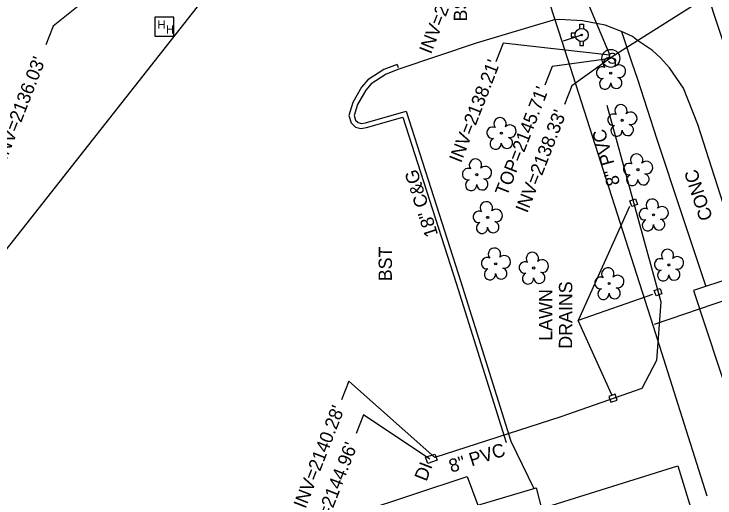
# Model space of a CAD drawing. Extents: x 945964 to 948456, y 631061 to 636061.
# Drawn here: x 946242.4 to 946452.8, y 632205.9 to 632351.1 of the extents above; entities that cross this region are included whole.
import ezdxf

# ---------------------------------------------------------------- set-up
doc = ezdxf.new("R2010")
doc.units = 0
for name, color, linetype in [('Default', 7, 'Continuous'), ('Exist Building', 7, 'Continuous'), ('Exist Roads Curbs', 7, 'Continuous'), ('Exist Roads Curbs Text', 7, 'Continuous'), ('Exist Roads EOP', 7, 'Continuous'), ('Exist Roads EOP Other', 7, 'Continuous'), ('Exist Roads EOP Other Text', 7, 'Continuous'), ('Exist Structure Minor Drop Inlet', 7, 'Continuous'), ('Exist Structure Minor Drop Inlet Leader', 7, 'Continuous'), ('Exist Structure Minor Drop Inlet Text', 7, 'Continuous'), ('Exist Structure Minor Drop Inlet Top Elevation', 7, 'Continuous'), ('Exist Structure Minor Pipes HDPE 8 Inch', 7, 'Continuous'), ('Exist Structure Minor Pipes HDPE 8 Inch Invert', 7, 'Continuous'), ('Exist Structure Minor Pipes HDPE 8 Inch Text', 7, 'Continuous'), ('Exist Structure Minor Pipes RCP 12 Inch', 7, 'Continuous'), ('Exist Structure Minor Pipes RCP 12 Inch Invert', 7, 'Continuous'), ('Exist Structure Minor Pipes RCP 15 Inch', 7, 'Continuous'), ('Exist Structure Minor Pipes RCP 15 Inch Invert', 7, 'Continuous'), ('Exist Structure Minor Pipes RCP 30 Inch Invert', 7, 'Continuous'), ('Exist Structure Minor Storm Sewer Manhole CELL', 7, 'Continuous'), ('Exist Structure Minor Storm Sewer Manhole Top Elevation', 7, 'Continuous'), ('Exist Utilities Sanitary Sewer UG Line', 7, 'Continuous'), ('Exist Utilities Telephone Hand Hole CELL', 7, 'Continuous'), ('Exist Utilities Water Fire Hydrant CELL', 7, 'Continuous'), ('Exist Utilities Water UG Line SUE', 7, 'Continuous'), ('Exist Vegetation Tree CELL', 7, 'Continuous')]:
    doc.layers.add(name, color=color, linetype=linetype)

# ---------------------------------------------------------------- blocks, each defined once
blk = doc.blocks.new('EXIST UTILITIES TELEPHONE HAND HOLE')
at = {"layer": 'Exist Utilities Telephone Hand Hole CELL'}
for p, q in [((-0.0573, 0.0573), (-0.0573, -0.0573)), ((0.0573, 0.0573), (-0.0573, 0.0573)), ((0.0573, -0.0573), (0.0573, 0.0573)), ((0, 0), (0, 0)), ((-0.0573, -0.0573), (0.0573, -0.0573))]:
    blk.add_line(p, q, dxfattribs=at)
for p in [(-0.0417, -0.0118), (0.0098, -0.0411)]:
    blk.add_text('H', height=0.05, dxfattribs=at).set_placement(p)
blk = doc.blocks.new('EXIST STRUCTURE MINOR STORM SEWER MANHOLE')
at = {"layer": 'Exist Structure Minor Storm Sewer Manhole CELL'}
blk.add_circle((0, 0), 0.0539, dxfattribs=at)
blk.add_text('S', height=0.065, dxfattribs=at).set_placement((-0.0206, -0.032))
blk = doc.blocks.new('EXIST UTILITIES WATER FIRE HYDRANT')
at = {"layer": 'Exist Utilities Water Fire Hydrant CELL'}
blk.add_line((0, 0), (0, 0), dxfattribs=at)
for points in [[(-0.0103, 0.0382), (-0.0103, 0.064), (0.0103, 0.064), (0.0103, 0.0377)], [(-0.0382, 0.0103), (-0.064, 0.0103), (-0.064, -0.0103), (-0.0382, -0.0103)], [(-0.0103, -0.0382), (-0.0103, -0.064), (0.0103, -0.064), (0.0103, -0.0377)]]:
    blk.add_lwpolyline(points, dxfattribs=at)
for radius in [0.0395, 0.00485]:
    blk.add_circle((0, 0), radius, dxfattribs=at)
blk = doc.blocks.new('EXIST VEGETATION TREE')
at = {"layer": 'Exist Vegetation Tree CELL'}
blk.add_line((0, 0), (0, 0), dxfattribs=at)
blk.add_circle((0, 0), 0.00652, dxfattribs=at)
for centre, radius, start, end in [((-0.0077, 0.0575), 0.0371, 330.1651, 219.7134), ((0.051, 0.0118), 0.038, 257.1011, 134.1999), ((-0.0521, 0.0031), 0.0345, 62.6636, 279.3457), ((-0.0341, -0.0624), 0.0338, 111.5671, 6.231), ((0.0335, -0.058), 0.034, 181.2822, 74.56)]:
    blk.add_arc(centre, radius, start, end, dxfattribs=at)

msp = doc.modelspace()

# ---------------------------------------------------------------- linework, layer by layer
at = {"layer": 'Default'}
msp.add_line((946089.99, 632089.85), (946436.98, 632530.39), dxfattribs=at)
at = {"layer": 'Exist Building'}
for p, q in [((946471.33, 632276.39), (946446.33, 632268.12)), ((946446.33, 632268.12), (946470.71, 632194.37)), ((946391.55, 632222.99), (946398.47, 632208.71))]:
    msp.add_line(p, q, dxfattribs=at)
msp.add_lwpolyline([(946380.36, 631986.9), (946379.9, 631986.79), (946317.51, 632175.57), (946350.65, 632186.2), (946345.81, 632201.59), (946378.48, 632212.34), (946381.62, 632203.75), (946399.19, 632208.92), (946400.76, 632202.73), (946441.65, 632215.52), (946450.25, 632187.6)], dxfattribs=at)
at = {"layer": 'Exist Roads Curbs'}
for points in [[(946424.76, 632345.8), (946419.84, 632347.72), (946413.03, 632349.07), (946406.18, 632349.42), (946404.21, 632349.26), (946381.12, 632342.35), (946357.94, 632334.55)], [(946357.94, 632334.55), (946354.1, 632333.05), (946349.65, 632330.17), (946347.98, 632328.28), (946345.51, 632323.97), (946344.53, 632320.61), (946344.94, 632319.27), (946345.73, 632318.5), (946346.63, 632318.23), (946347.94, 632318.45), (946360.15, 632321.96), (946376.56, 632270.77), (946391.55, 632222.99)], [(946462.02, 632273.31), (946447.69, 632317.91), (946443.37, 632328.8), (946439.21, 632334.97)]]:
    msp.add_lwpolyline(points, dxfattribs=at)
at = {"layer": 'Exist Roads EOP'}
for points in [[(946357.4, 632335.94), (946353.41, 632334.39), (946348.66, 632331.32), (946346.75, 632329.16), (946344.12, 632324.56), (946342.96, 632320.6), (946343.62, 632318.47), (946344.94, 632317.17), (946346.53, 632316.69), (946348.27, 632316.99), (946359.17, 632320.12), (946375.13, 632270.31), (946390.12, 632222.55)], [(946357.4, 632335.94), (946357.76, 632335.01)]]:
    msp.add_lwpolyline(points, dxfattribs=at)
at = {"layer": 'Exist Roads EOP Other'}
for points in [[(946439.21, 632334.97), (946436.49, 632337.94), (946434.1, 632340.16), (946429.54, 632343.13), (946428.05, 632344.34), (946424.76, 632345.8)], [(946424.76, 632345.8), (946427.87, 632336.44), (946429.55, 632331.51), (946435.37, 632313.52), (946442.72, 632291.24), (946450.11, 632269.35)], [(946357.4, 632335.94), (946357.76, 632335.01)]]:
    msp.add_lwpolyline(points, dxfattribs=at)
at = {"layer": 'Exist Structure Minor Drop Inlet'}
for points in [[(946427.24, 632295.01), (946428.98, 632295.6), (946429.55, 632293.94), (946427.81, 632293.35)], [(946434.57, 632268.17), (946436.31, 632268.77), (946436.87, 632267.11), (946435.13, 632266.51)], [(946421, 632236.37), (946421.6, 632234.62), (946423.45, 632235.26), (946422.85, 632237.01)]]:
    msp.add_lwpolyline(points, close=True, dxfattribs=at)
msp.add_lwpolyline([(946366.64, 632216.26), (946365.97, 632218.13), (946368.75, 632219.09), (946369.4, 632217.26), (946366.64, 632216.26)], dxfattribs=at)
at = {"layer": 'Exist Structure Minor Drop Inlet Leader'}
for points in [[(946427.2, 632293.29), (946411.71, 632259.19)], [(946434.03, 632266.92), (946411.71, 632259.19)], [(946421.86, 632236.88), (946411.71, 632259.19)]]:
    msp.add_lwpolyline(points, dxfattribs=at)
at = {"layer": 'Exist Structure Minor Drop Inlet Top Elevation'}
msp.add_lwpolyline([(946367.24, 632217.51), (946347.34, 632230.88), (946345.16, 632225.29)], dxfattribs=at)
at = {"layer": 'Exist Structure Minor Pipes HDPE 8 Inch'}
msp.add_lwpolyline([(946420.33, 632323.77), (946436.58, 632264.75), (946435.3, 632247.18), (946430.83, 632238.75), (946406.55, 632230.27), (946368.71, 632218.03)], dxfattribs=at)
at = {"layer": 'Exist Structure Minor Pipes HDPE 8 Inch Invert'}
msp.add_lwpolyline([(946368.71, 632218.03), (946342.93, 632240.94), (946340.75, 632235.35)], dxfattribs=at)
at = {"layer": 'Exist Structure Minor Pipes RCP 12 Inch'}
msp.add_line((946476.16, 632372.48), (946422.3, 632338.45), dxfattribs=at)
at = {"layer": 'Exist Structure Minor Pipes RCP 12 Inch Invert'}
msp.add_lwpolyline([(946422.3, 632338.45), (946409.8, 632329.53), (946407.62, 632323.94)], dxfattribs=at)
at = {"layer": 'Exist Structure Minor Pipes RCP 15 Inch'}
msp.add_line((946397.22, 632395.79), (946421.23, 632338.71), dxfattribs=at)
at = {"layer": 'Exist Structure Minor Pipes RCP 15 Inch Invert'}
msp.add_lwpolyline([(946421.23, 632338.71), (946389.22, 632342.29), (946387.03, 632336.7)], dxfattribs=at)
at = {"layer": 'Exist Structure Minor Pipes RCP 30 Inch Invert'}
msp.add_lwpolyline([(946268.15, 632358.68), (946254.21, 632347.41), (946252.02, 632341.82)], dxfattribs=at)
at = {"layer": 'Exist Structure Minor Storm Sewer Manhole Top Elevation'}
msp.add_lwpolyline([(946421.55, 632337.77), (946403.96, 632335.29), (946401.77, 632329.7)], dxfattribs=at)
at = {"layer": 'Exist Utilities Sanitary Sewer UG Line'}
msp.add_lwpolyline([(946438.33, 632393.96), (946553.99, 632043.29)], dxfattribs=at)
at = {"layer": 'Exist Utilities Water UG Line SUE'}
msp.add_line((946412.4, 632344.66), (946407.2, 632342.97), dxfattribs=at)
for points in [[(946450.51, 632206.48), (946434.39, 632257.32), (946406.99, 632342.82), (946396.29, 632375.97), (946378.9, 632423.81), (946365.5, 632463.34), (946339.7, 632545.71), (946360.27, 632568.18), (946378.23, 632596.81), (946392.83, 632624.5), (946375.23, 632673.95), (946369.96, 632698.61), (946371.67, 632730.29), (946403.03, 632742.7), (946539.78, 632790.77), (946609.96, 632816.5), (946596.43, 632867.38), (946587.53, 632902.31), (946563.28, 632978.1), (946529.52, 633075.74), (946498.27, 633161.68), (946472.52, 633239.25)], [(946434.69, 632258.09), (946511.57, 632284.27), (946654.04, 632331.17), (946725.48, 632353.84), (946810.02, 632380.77), (946838.73, 632390.42)]]:
    msp.add_lwpolyline(points, dxfattribs=at)

# ---------------------------------------------------------------- block references
at = {"layer": 'Exist Structure Minor Storm Sewer Manhole CELL', "xscale": 50, "yscale": 50}
msp.add_blockref('EXIST STRUCTURE MINOR STORM SEWER MANHOLE', (946421.55, 632337.77), dxfattribs=at)
at = {"layer": 'Exist Utilities Telephone Hand Hole CELL', "xscale": 50, "yscale": 50}
msp.add_blockref('EXIST UTILITIES TELEPHONE HAND HOLE', (946287.56, 632347.25), dxfattribs=at)
at = {"layer": 'Exist Utilities Water Fire Hydrant CELL', "xscale": 50, "yscale": 50}
msp.add_blockref('EXIST UTILITIES WATER FIRE HYDRANT', (946412.8, 632344.79), dxfattribs=at)
at = {"layer": 'Exist Vegetation Tree CELL', "xscale": 50, "yscale": 50}
for p in [(946421.53, 632333.33), (946424.97, 632319.2), (946388.69, 632315.32), (946429.68, 632304.41), (946381.32, 632302.9), (946384.58, 632290.06), (946434.37, 632290.84), (946387.01, 632276.15), (946398.4, 632274.87), (946438.96, 632275.82), (946421.04, 632270.24)]:
    msp.add_blockref('EXIST VEGETATION TREE', p, dxfattribs=at)

# ---------------------------------------------------------------- texts
at = {"layer": 'Exist Roads Curbs Text'}
msp.add_text('18" C&G', height=4, rotation=107.8542, dxfattribs=at).set_placement((946369.76, 632284.9))
at = {"layer": 'Exist Roads EOP Other Text'}
for s, rotation, p in [('BST', 89.5187, (946378.39, 632348.81)), ('CONC', 108.0585, (946452.19, 632289.86)), ('BST', 89.5187, (946355.82, 632270.9))]:
    msp.add_text(s, height=4, rotation=rotation, dxfattribs=at).set_placement(p)
at = {"layer": 'Exist Structure Minor Drop Inlet Text'}
for s, rotation, p in [('DRAINS', 89.8501, (946409.94, 632250.66)), ('LAWN', 89.8501, (946403.95, 632253.07)), ('DI', 68.619, (946366.19, 632210.68))]:
    msp.add_text(s, height=4, rotation=rotation, dxfattribs=at).set_placement(p)
at = {"layer": 'Exist Structure Minor Drop Inlet Top Elevation'}
msp.add_text("TOP=2144.96'", height=4, rotation=68.6189, dxfattribs=at).set_placement((946333.02, 632189.52))
at = {"layer": 'Exist Structure Minor Pipes HDPE 8 Inch Invert'}
msp.add_text("INV=2140.28'", height=4, rotation=68.6189, dxfattribs=at).set_placement((946329.9, 632202.49))
at = {"layer": 'Exist Structure Minor Pipes HDPE 8 Inch Text'}
for rotation, p in [(105.3917, (946424.35, 632300.14)), (17.5902, (946373.69, 632213.44))]:
    msp.add_text('8" PVC', height=4, rotation=rotation, dxfattribs=at).set_placement(p)
at = {"layer": 'Exist Structure Minor Pipes RCP 12 Inch Invert'}
msp.add_text("INV=2138.33'", height=4, rotation=68.6189, dxfattribs=at).set_placement((946396.49, 632291.17))
at = {"layer": 'Exist Structure Minor Pipes RCP 15 Inch Invert'}
msp.add_text("INV=2138.21'", height=4, rotation=68.6189, dxfattribs=at).set_placement((946376.59, 632306.21))
at = {"layer": 'Exist Structure Minor Pipes RCP 30 Inch Invert'}
for s, p in [("INV=2137.36'", (946367.58, 632338.85)), ("INV=2136.03'", (946240.17, 632307.1))]:
    msp.add_text(s, height=4, rotation=68.6189, dxfattribs=at).set_placement(p)
at = {"layer": 'Exist Structure Minor Storm Sewer Manhole Top Elevation'}
msp.add_text("TOP=2145.71'", height=4, rotation=68.6189, dxfattribs=at).set_placement((946390.38, 632296.22))

doc.saveas('drawing.dxf')
